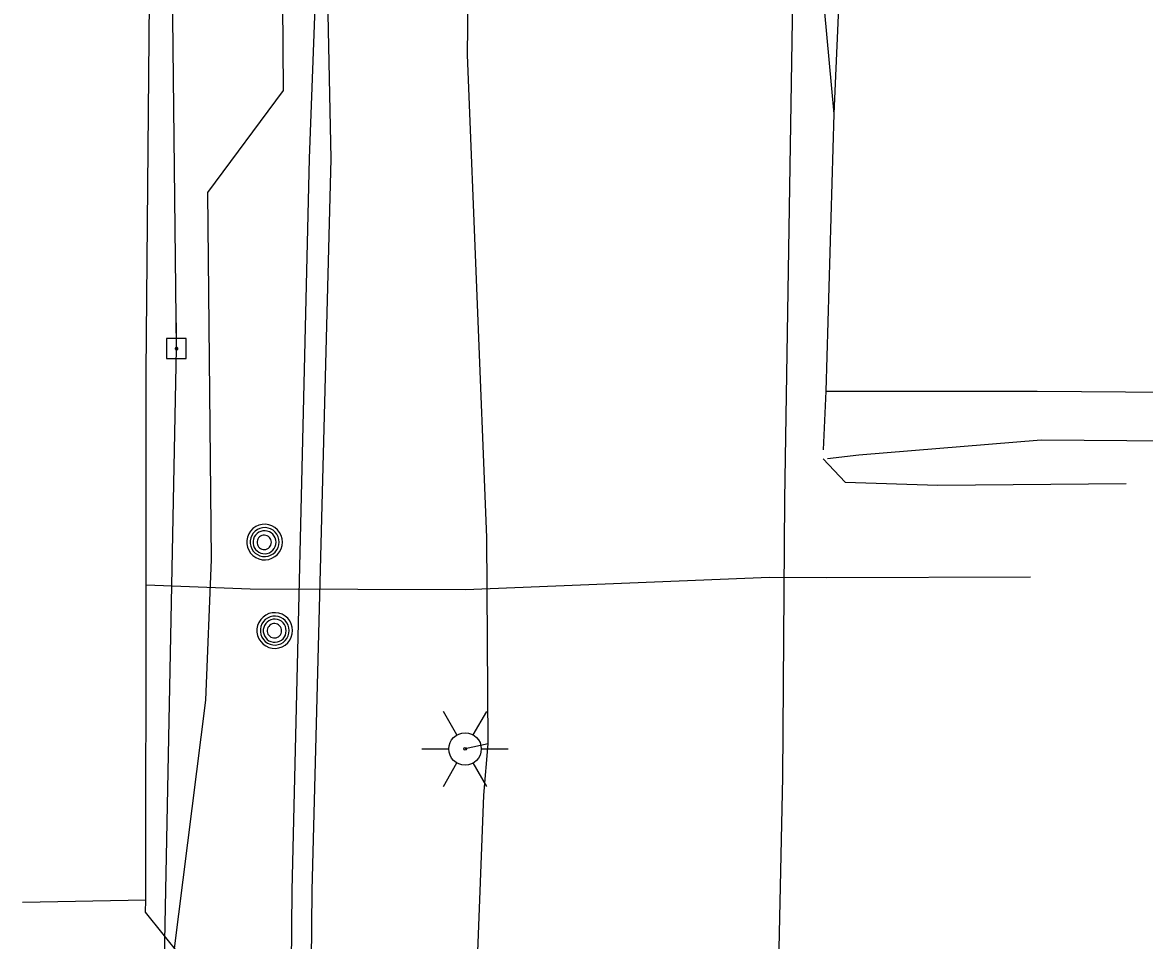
# Model space of a CAD drawing. Extents: x 596028 to 606371, y 330010 to 403088.
# Drawn here: x 601981.7 to 602189.3, y 361614.3 to 361784.1 of the extents above; entities that cross this region are included whole.
import ezdxf

# ---------------------------------------------------------------- set-up
doc = ezdxf.new("R2010")
doc.units = 0
for name, color, linetype in [('Default', 7, 'Continuous'), ('E_LTG', 7, 'Continuous'), ('E_UTL_E_UG', 7, 'Continuous'), ('E_UTL_EPowerPole', 7, 'Continuous'), ('E_UTL_FO_UG', 7, 'Continuous'), ('E_UTL_G_UG', 7, 'Continuous'), ('E_UTL_MH', 7, 'Continuous'), ('E_UTL_Overhead', 7, 'Continuous'), ('E_UTL_T_UG', 7, 'Continuous'), ('E_UTL_W_UG', 7, 'Continuous')]:
    doc.layers.add(name, color=color, linetype=linetype)

# ---------------------------------------------------------------- blocks, each defined once
blk = doc.blocks.new('PBX')
at = {"layer": 'Default'}
for p, q in [((15, 16), (-16, -15)), ((-16, 15), (15, -16))]:
    blk.add_line(p, q, dxfattribs=at)
blk.add_circle((0, 0), 22, dxfattribs=at)
blk = doc.blocks.new('LPOL')
at = {"layer": 'E_LTG'}
for p, q in [((-2.29, 3.96), (-6.1, 10.56)), ((2.29, 3.96), (6.1, 10.56)), ((-12.19, 0), (-4.57, 0)), ((4.57, 0), (12.19, 0)), ((-6.1, -10.56), (-2.29, -3.96)), ((6.1, -10.56), (2.29, -3.96))]:
    blk.add_line(p, q, dxfattribs=at)
for radius in [4.57, 4.57, 4.57, 0.381]:
    blk.add_circle((0, 0), radius, dxfattribs=at)

msp = doc.modelspace()

# ---------------------------------------------------------------- linework, layer by layer
at = {"layer": 'E_UTL_E_UG'}
msp.add_line((602169.47, 361715.91), (602750.73, 361711.19), dxfattribs=at)
for points in [[(602062.48, 361485.68), (602062.16, 361507.89), (602064.66, 361578.38), (602067.1, 361641.15), (602067.88, 361650.69), (602067.62, 361688.83), (602064.04, 361778.17), (602064.63, 361825.6), (602065.94, 361833.91), (602063.03, 361915.35), (602072.7, 361994.47), (602077.53, 362007.32), (602076.49, 362067.39), (602073.78, 362143.56), (602073, 362151.65), (602062.88, 362189.43)], [(602068.13, 360841.44), (602067.56, 360880.44), (602075.76, 360914.78), (602077.7, 360933.5), (602114.89, 361015.17), (602118.17, 361049.76), (602118.82, 361111.11), (602117.54, 361162.6), (602119.43, 361263.83), (602120.19, 361349.73), (602119.25, 361408.97), (602119.05, 361505.88), (602120.42, 361552.12), (602122.39, 361644.52), (602122.74, 361695.85), (602127.16, 361969.58)], [(602130.43, 361715.91), (602131.89, 361767.26), (602134.19, 361819.15), (602135.81, 361873.22), (602137.83, 361935.96)], [(602130.43, 361715.91), (602169.47, 361715.91)], [(602067.88, 361650.69), (602063.61, 361649.73)]]:
    msp.add_lwpolyline(points, dxfattribs=at)
at = {"layer": 'E_UTL_EPowerPole'}
for points in [[(602010.2, 361725.64), (602010.2, 361728.54)], [(602012.04, 361725.64), (602008.35, 361725.64)], [(602008.35, 361725.64), (602008.35, 361721.94)], [(602012.04, 361721.94), (602012.04, 361725.64)], [(602010.47, 361723.79), (602010.46, 361723.84), (602010.45, 361723.88), (602010.43, 361723.92), (602010.4, 361723.96), (602010.37, 361723.99), (602010.33, 361724.01), (602010.29, 361724.03), (602010.24, 361724.03), (602010.2, 361724.03), (602010.15, 361724.02), (602010.11, 361724), (602010.07, 361723.97), (602010.04, 361723.94), (602010.02, 361723.9), (602010, 361723.86), (602009.99, 361723.82), (602009.99, 361723.77), (602010, 361723.73), (602010.02, 361723.68), (602010.04, 361723.65), (602010.07, 361723.61), (602010.11, 361723.59), (602010.15, 361723.57), (602010.2, 361723.56), (602010.24, 361723.56), (602010.29, 361723.56), (602010.33, 361723.58), (602010.37, 361723.6), (602010.4, 361723.63), (602010.43, 361723.66), (602010.45, 361723.7), (602010.46, 361723.75), (602010.47, 361723.79)], [(602008.35, 361721.94), (602012.04, 361721.94)]]:
    msp.add_lwpolyline(points, dxfattribs=at)
at = {"layer": 'E_UTL_FO_UG'}
for points in [[(602129.93, 361705.1), (602130.43, 361715.91), (602131.89, 361767.26), (602128.83, 361800.76), (602130.41, 361881.34), (602131.82, 361973.24), (602130.99, 362092.78), (602137.78, 362136.22), (602146.73, 362146.79), (602142.6, 362167.04), (602127.18, 362162.71), (602122.34, 362160.91), (602112.01, 362162.6), (602081.71, 362180.28), (602058.51, 362202.5), (602043.23, 362212.17)], [(602130.66, 361703.49), (602136.47, 361704.13), (602170.19, 361706.95)], [(602129.85, 361703.4), (602133.91, 361699.1), (602151.08, 361698.53), (602185.89, 361698.85)]]:
    msp.add_lwpolyline(points, dxfattribs=at)
at = {"layer": 'E_UTL_G_UG'}
for points in [[(602008.46, 361341.51), (602008.68, 361347.55), (602008.76, 361380.81), (602008.41, 361416.69), (602009.23, 361464.37), (602009.41, 361518.37), (602011.11, 361580.85), (602011.05, 361611.4), (602004.46, 361619.53), (602004.54, 361621.77), (602004.59, 361680.07), (602004.61, 361719.44), (602006.19, 361898.25), (602007.8, 361966.28)], [(602004.59, 361680.07), (602023.84, 361679.37), (602063.71, 361679.2), (602119.92, 361681.53), (602130.53, 361681.45), (602168.22, 361681.59)], [(602004.54, 361621.77), (601981.72, 361621.33)]]:
    msp.add_lwpolyline(points, dxfattribs=at)
at = {"layer": 'E_UTL_MH'}
for points in [[(602029.82, 361688.01), (602029.76, 361688.63), (602029.59, 361689.23), (602029.3, 361689.79), (602028.91, 361690.28), (602028.44, 361690.69), (602027.89, 361691.01), (602027.3, 361691.21), (602026.68, 361691.3), (602026.05, 361691.27), (602025.44, 361691.12), (602024.87, 361690.86), (602024.36, 361690.5), (602023.93, 361690.05), (602023.59, 361689.52), (602023.36, 361688.94), (602023.24, 361688.32), (602023.24, 361687.69), (602023.36, 361687.08), (602023.59, 361686.49), (602023.93, 361685.97), (602024.36, 361685.51), (602024.87, 361685.15), (602025.44, 361684.89), (602026.05, 361684.74), (602026.68, 361684.71), (602027.3, 361684.8), (602027.89, 361685), (602028.44, 361685.32), (602028.91, 361685.73), (602029.3, 361686.22), (602029.59, 361686.78), (602029.76, 361687.38), (602029.82, 361688.01)], [(602029.21, 361688), (602029.16, 361688.51), (602029.01, 361689), (602028.78, 361689.45), (602028.47, 361689.85), (602028.08, 361690.18), (602027.64, 361690.44), (602027.16, 361690.6), (602026.66, 361690.68), (602026.15, 361690.65), (602025.65, 361690.53), (602025.19, 361690.32), (602024.78, 361690.02), (602024.43, 361689.66), (602024.15, 361689.23), (602023.96, 361688.76), (602023.86, 361688.26), (602023.86, 361687.75), (602023.96, 361687.25), (602024.15, 361686.77), (602024.43, 361686.35), (602024.78, 361685.98), (602025.19, 361685.68), (602025.65, 361685.47), (602026.15, 361685.35), (602026.66, 361685.33), (602027.16, 361685.4), (602027.64, 361685.57), (602028.08, 361685.82), (602028.47, 361686.15), (602028.78, 361686.55), (602029.01, 361687.01), (602029.16, 361687.49), (602029.21, 361688)], [(602028.64, 361687.97), (602028.6, 361688.38), (602028.49, 361688.76), (602028.31, 361689.12), (602028.05, 361689.44), (602027.75, 361689.71), (602027.4, 361689.91), (602027.02, 361690.04), (602026.62, 361690.1), (602026.21, 361690.08), (602025.82, 361689.98), (602025.45, 361689.82), (602025.12, 361689.58), (602024.84, 361689.29), (602024.62, 361688.95), (602024.47, 361688.57), (602024.39, 361688.18), (602024.39, 361687.77), (602024.47, 361687.37), (602024.62, 361687), (602024.84, 361686.66), (602025.12, 361686.36), (602025.45, 361686.13), (602025.82, 361685.96), (602026.21, 361685.87), (602026.62, 361685.85), (602027.02, 361685.9), (602027.4, 361686.04), (602027.75, 361686.24), (602028.05, 361686.5), (602028.31, 361686.82), (602028.49, 361687.18), (602028.6, 361687.57), (602028.64, 361687.97)], [(602027.79, 361687.96), (602027.76, 361688.21), (602027.69, 361688.45), (602027.58, 361688.68), (602027.42, 361688.88), (602027.23, 361689.04), (602027.01, 361689.17), (602026.77, 361689.25), (602026.52, 361689.29), (602026.27, 361689.28), (602026.02, 361689.22), (602025.79, 361689.11), (602025.58, 361688.96), (602025.41, 361688.78), (602025.27, 361688.57), (602025.18, 361688.33), (602025.13, 361688.08), (602025.13, 361687.83), (602025.18, 361687.58), (602025.27, 361687.35), (602025.41, 361687.13), (602025.58, 361686.95), (602025.79, 361686.8), (602026.02, 361686.7), (602026.27, 361686.64), (602026.52, 361686.63), (602026.77, 361686.66), (602027.01, 361686.75), (602027.23, 361686.87), (602027.42, 361687.04), (602027.58, 361687.24), (602027.69, 361687.46), (602027.76, 361687.71), (602027.79, 361687.96)], [(602031.7, 361671.64), (602031.64, 361672.26), (602031.46, 361672.86), (602031.17, 361673.42), (602030.79, 361673.91), (602030.31, 361674.32), (602029.77, 361674.64), (602029.18, 361674.84), (602028.55, 361674.93), (602027.93, 361674.9), (602027.32, 361674.76), (602026.75, 361674.49), (602026.24, 361674.13), (602025.8, 361673.68), (602025.46, 361673.15), (602025.23, 361672.57), (602025.11, 361671.95), (602025.11, 361671.32), (602025.23, 361670.71), (602025.46, 361670.12), (602025.8, 361669.6), (602026.24, 361669.14), (602026.75, 361668.78), (602027.32, 361668.52), (602027.93, 361668.37), (602028.55, 361668.34), (602029.18, 361668.43), (602029.77, 361668.64), (602030.31, 361668.95), (602030.79, 361669.36), (602031.17, 361669.85), (602031.46, 361670.41), (602031.64, 361671.01), (602031.7, 361671.64)], [(602031.08, 361671.63), (602031.03, 361672.14), (602030.89, 361672.63), (602030.66, 361673.08), (602030.34, 361673.48), (602029.96, 361673.81), (602029.52, 361674.07), (602029.04, 361674.23), (602028.53, 361674.31), (602028.02, 361674.28), (602027.53, 361674.16), (602027.07, 361673.95), (602026.65, 361673.66), (602026.3, 361673.29), (602026.03, 361672.86), (602025.84, 361672.39), (602025.74, 361671.89), (602025.74, 361671.38), (602025.84, 361670.88), (602026.03, 361670.41), (602026.3, 361669.98), (602026.65, 361669.61), (602027.07, 361669.31), (602027.53, 361669.1), (602028.02, 361668.98), (602028.53, 361668.96), (602029.04, 361669.03), (602029.52, 361669.2), (602029.96, 361669.45), (602030.34, 361669.79), (602030.66, 361670.19), (602030.89, 361670.64), (602031.03, 361671.13), (602031.08, 361671.63)], [(602030.52, 361671.6), (602030.48, 361672.01), (602030.37, 361672.4), (602030.18, 361672.75), (602029.93, 361673.07), (602029.63, 361673.34), (602029.27, 361673.54), (602028.89, 361673.67), (602028.49, 361673.73), (602028.09, 361673.71), (602027.69, 361673.62), (602027.33, 361673.45), (602027, 361673.21), (602026.72, 361672.92), (602026.5, 361672.58), (602026.35, 361672.2), (602026.27, 361671.81), (602026.27, 361671.4), (602026.35, 361671), (602026.5, 361670.63), (602026.72, 361670.29), (602027, 361669.99), (602027.33, 361669.76), (602027.69, 361669.59), (602028.09, 361669.5), (602028.49, 361669.48), (602028.89, 361669.53), (602029.27, 361669.67), (602029.63, 361669.87), (602029.93, 361670.13), (602030.18, 361670.45), (602030.37, 361670.81), (602030.48, 361671.2), (602030.52, 361671.6)], [(602029.66, 361671.59), (602029.64, 361671.84), (602029.57, 361672.08), (602029.45, 361672.31), (602029.3, 361672.51), (602029.1, 361672.67), (602028.89, 361672.8), (602028.65, 361672.88), (602028.4, 361672.92), (602028.14, 361672.91), (602027.9, 361672.85), (602027.67, 361672.74), (602027.46, 361672.6), (602027.28, 361672.41), (602027.15, 361672.2), (602027.05, 361671.96), (602027.01, 361671.72), (602027.01, 361671.46), (602027.05, 361671.21), (602027.15, 361670.98), (602027.28, 361670.77), (602027.46, 361670.58), (602027.67, 361670.43), (602027.9, 361670.33), (602028.14, 361670.27), (602028.4, 361670.26), (602028.65, 361670.29), (602028.89, 361670.38), (602029.1, 361670.5), (602029.3, 361670.67), (602029.45, 361670.87), (602029.57, 361671.09), (602029.64, 361671.34), (602029.66, 361671.59)]]:
    msp.add_lwpolyline(points, dxfattribs=at)
at = {"layer": 'E_UTL_Overhead'}
msp.add_lwpolyline([(602006.07, 361225.37), (602007.31, 361412.08), (602007.49, 361460.34), (602006.99, 361560.97), (602010.23, 361723.79), (602008.35, 361890.76), (602011.4, 362030.82), (602013.06, 362167.76), (602014.17, 362338.59), (602014.48, 362518.11), (602015.76, 362635.51)], dxfattribs=at)
at = {"layer": 'E_UTL_T_UG'}
msp.add_line((602170.19, 361706.95), (602744.96, 361702.28), dxfattribs=at)
for points in [[(602030.35, 360683.16), (602031.52, 360795.56), (602031.08, 360901.07), (602030.64, 360907.54), (602030.58, 360936.46), (602031.56, 361016.7), (602033, 361121.75), (602029, 361187.95), (602030.09, 361332.68), (602030.32, 361479.32), (602031.6, 361623.57), (602034.81, 361758.94), (602039.97, 361895.46), (602038.92, 362037.46), (602039.07, 362150.46), (602039.52, 362213.37), (602040.11, 362261.56), (602042.13, 362282.82), (602042.8, 362315.54), (602044.04, 362453.27), (602044.88, 362483.99), (602046.05, 362603.33)], [(602033, 361121.75), (602032.79, 361187.88), (602033.62, 361332.64), (602033.98, 361479.23), (602035.32, 361623.54), (602038.86, 361758.93), (602035.97, 361895.82), (602042.1, 362037.76), (602043.44, 362150.33), (602043.23, 362212.17), (602043.52, 362261.21), (602042.13, 362282.82)]]:
    msp.add_lwpolyline(points, dxfattribs=at)
at = {"layer": 'E_UTL_W_UG'}
msp.add_lwpolyline([(601997.05, 361257.96), (601996.62, 361325.18), (601996.61, 361334.32), (601998.21, 361363.91), (601999.06, 361452.18), (601998.39, 361550.32), (601999.09, 361579.41), (602007.5, 361599.8), (602009.45, 361602.58), (602009.79, 361612.33), (602015.63, 361658.77), (602016.71, 361684.77), (602016, 361752.71), (602030.04, 361771.55), (602029.49, 361844.37), (602029.93, 361905.18), (602016.67, 361924.96), (602016.98, 361938.65), (602018.86, 361987.61)], dxfattribs=at)

# ---------------------------------------------------------------- block references
at = {"layer": 'E_UTL_Overhead'}
for name, p, xscale, yscale in [('LPOL', (602063.61, 361649.73), 0.6561666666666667, 0.6561666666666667), ('PBX', (602067.88, 361650.69), 2.9527500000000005e-11, 2.9527500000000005e-11)]:
    msp.add_blockref(name, p, dxfattribs=dict(at, xscale=xscale, yscale=yscale))

doc.saveas('drawing.dxf')
